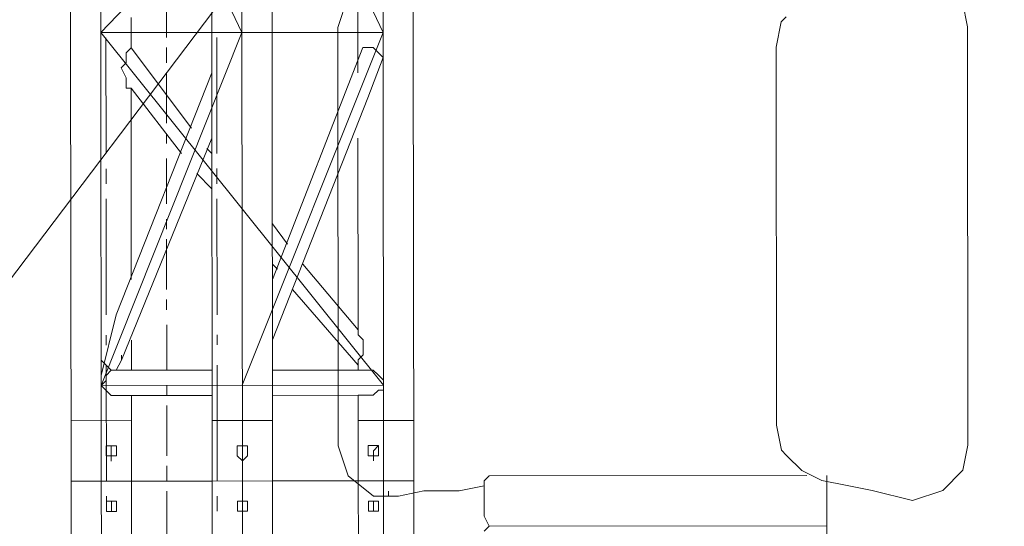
# Model space of a CAD drawing. Header units: inches. Extents: x -5850 to 5646, y 8947 to 13007.
# Tile 288 of 548: x -3175 to -3093, y 11095 to 11138. Entities that reach past the tile are written whole.
import ezdxf

# ---------------------------------------------------------------- set-up
doc = ezdxf.new("R2010")
doc.units = ezdxf.units.IN
doc.header["$MEASUREMENT"] = 0
doc.layers.add('at_Entity', color=7, linetype='Continuous')

msp = doc.modelspace()

# ---------------------------------------------------------------- linework, layer by layer
at = {"layer": 'at_Entity', "color": 1, "lineweight": 20}
msp.add_line((-2953.318, 11410.285), (-3302.23, 10949.556), dxfattribs=at)
at = {"layer": 'at_Entity', "color": 7, "lineweight": 20}
for p, q in [((-3171.078, 11186.638), (-3171.033, 11136.795)), ((-3168.496, 11136.798), (-3168.541, 11186.64)), ((-3159.25, 11186.648), (-3159.206, 11136.806)), ((-3156.669, 11136.808), (-3156.713, 11186.65)), ((-3154.137, 11136.811), (-3154.181, 11186.653)), ((-3144.841, 11136.819), (-3144.886, 11186.661)), ((-3142.309, 11136.821), (-3142.354, 11186.663)), ((-3168.518, 11161.719), (-3156.669, 11136.808)), ((-3144.863, 11161.74), (-3168.496, 11136.798)), ((-3156.691, 11161.729), (-3144.841, 11136.819)), ((-3148.645, 11137.239), (-3147.805, 11139.772)), ((-3146.957, 11139.773), (-3146.954, 11136.817)), ((-3095.847, 11137.286), (-3096.273, 11139.394)), ((-3165.964, 11136.8), (-3165.966, 11138.066)), ((-3111.055, 11138.115), (-3111.472, 11137.696)), ((-3148.613, 11102.18), (-3148.645, 11137.239)), ((-3111.894, 11135.582), (-3111.472, 11137.696)), ((-3095.816, 11102.228), (-3095.847, 11137.286)), ((-3171.033, 11136.795), (-3171, 11099.205)), ((-3144.841, 11136.819), (-3168.496, 11136.798)), ((-3144.815, 11107.253), (-3168.496, 11136.798)), ((-3168.496, 11136.798), (-3168.463, 11099.207)), ((-3168.47, 11107.232), (-3156.669, 11136.808)), ((-3168.063, 11126.66), (-3168.072, 11136.374)), ((-3165.964, 11136.8), (-3165.963, 11135.534)), ((-3159.206, 11136.806), (-3159.172, 11099.215)), ((-3158.773, 11126.669), (-3158.782, 11136.383)), ((-3156.669, 11136.808), (-3156.635, 11099.218)), ((-3156.642, 11107.242), (-3144.841, 11136.819)), ((-3154.103, 11099.22), (-3154.137, 11136.811)), ((-3146.954, 11136.817), (-3146.951, 11133.438)), ((-3144.841, 11136.819), (-3144.807, 11099.228)), ((-3142.276, 11099.231), (-3142.309, 11136.821)), ((-3166.381, 11135.11), (-3165.963, 11135.534)), ((-3165.963, 11135.534), (-3160.888, 11128.78)), ((-3154.118, 11116.111), (-3146.535, 11135.552)), ((-3145.687, 11135.552), (-3146.535, 11135.552)), ((-3144.839, 11134.705), (-3145.687, 11135.552)), ((-3111.866, 11103.903), (-3111.894, 11135.582)), ((-3166.38, 11134.268), (-3166.381, 11135.11)), ((-3146.108, 11131.325), (-3144.839, 11134.705)), ((-3166.804, 11133.844), (-3166.38, 11134.268)), ((-3166.379, 11132.997), (-3166.804, 11133.844)), ((-3159.203, 11133.427), (-3167.209, 11113.144)), ((-3166.379, 11132.154), (-3166.379, 11132.997)), ((-3165.96, 11132.155), (-3166.379, 11132.154)), ((-3165.946, 11116.1), (-3165.96, 11132.155)), ((-3161.728, 11126.666), (-3165.96, 11132.155)), ((-3154.114, 11111.042), (-3146.108, 11131.325)), ((-3159.198, 11127.94), (-3166.782, 11109.347)), ((-3146.947, 11127.95), (-3146.932, 11111.896)), ((-3159.197, 11126.668), (-3159.621, 11127.092)), ((-3168.061, 11124.129), (-3168.062, 11125.394)), ((-3158.771, 11124.137), (-3158.772, 11125.403)), ((-3159.194, 11123.713), (-3160.461, 11124.977)), ((-3168.051, 11113.143), (-3168.06, 11122.863)), ((-3158.761, 11113.151), (-3158.77, 11122.871)), ((-3152.855, 11119.073), (-3154.123, 11120.762)), ((-3153.695, 11116.959), (-3154.12, 11117.382)), ((-3146.932, 11111.896), (-3151.582, 11117.385)), ((-3146.93, 11108.94), (-3152.428, 11115.27)), ((-3167.209, 11113.144), (-3168.471, 11108.074)), ((-3168.049, 11110.611), (-3168.05, 11111.453)), ((-3158.759, 11110.62), (-3158.759, 11111.462)), ((-3146.932, 11111.896), (-3146.932, 11111.472)), ((-3146.932, 11111.472), (-3146.513, 11111.049)), ((-3165.939, 11108.5), (-3165.941, 11111.031)), ((-3146.513, 11111.049), (-3146.512, 11109.783)), ((-3166.782, 11109.347), (-3166.782, 11109.765)), ((-3146.512, 11109.783), (-3146.93, 11109.364)), ((-3168.472, 11109.345), (-3168.047, 11108.922)), ((-3168.039, 11099.208), (-3168.047, 11108.922)), ((-3168.047, 11108.922), (-3167.629, 11108.498)), ((-3167.205, 11108.499), (-3166.782, 11109.347)), ((-3158.748, 11099.216), (-3158.757, 11108.93)), ((-3146.93, 11109.364), (-3146.93, 11108.94)), ((-3146.929, 11108.517), (-3146.93, 11108.94)), ((-3168.047, 11108.074), (-3167.629, 11108.498)), ((-3168.046, 11107.656), (-3168.047, 11108.074)), ((-3167.629, 11108.498), (-3167.205, 11108.499)), ((-3167.629, 11108.498), (-3167.205, 11108.499)), ((-3165.939, 11108.5), (-3167.205, 11108.499)), ((-3159.181, 11108.506), (-3165.939, 11108.5)), ((-3154.112, 11108.51), (-3146.929, 11108.517)), ((-3146.087, 11108.517), (-3146.929, 11108.517)), ((-3146.087, 11108.517), (-3145.663, 11108.518)), ((-3145.663, 11108.518), (-3145.239, 11108.094)), ((-3145.239, 11108.094), (-3144.815, 11107.677)), ((-3168.47, 11107.232), (-3168.046, 11107.656)), ((-3168.47, 11107.232), (-3144.815, 11107.253)), ((-3168.046, 11106.808), (-3168.47, 11107.232)), ((-3144.815, 11107.677), (-3144.815, 11107.253)), ((-3144.815, 11107.253), (-3144.814, 11106.829)), ((-3167.627, 11106.385), (-3168.046, 11106.808)), ((-3167.203, 11106.385), (-3167.627, 11106.385)), ((-3165.937, 11106.386), (-3167.203, 11106.385)), ((-3159.179, 11106.392), (-3165.937, 11106.386)), ((-3165.937, 11106.386), (-3165.931, 11099.209)), ((-3154.11, 11106.397), (-3146.927, 11106.403)), ((-3146.927, 11106.403), (-3146.085, 11106.404)), ((-3146.921, 11099.226), (-3146.927, 11106.403)), ((-3145.661, 11106.404), (-3146.085, 11106.404)), ((-3145.238, 11106.829), (-3145.661, 11106.404)), ((-3144.814, 11106.829), (-3145.238, 11106.829)), ((-3165.935, 11104.278), (-3171.004, 11104.274)), ((-3154.108, 11104.289), (-3159.177, 11104.284)), ((-3142.28, 11104.299), (-3146.925, 11104.295)), ((-3111.44, 11101.79), (-3111.866, 11103.903)), ((-3096.238, 11100.114), (-3095.816, 11102.228)), ((-3168.041, 11101.315), (-3168.041, 11102.163)), ((-3168.041, 11102.163), (-3167.623, 11102.163)), ((-3167.623, 11102.163), (-3168.041, 11102.163)), ((-3167.623, 11102.163), (-3167.199, 11102.164)), ((-3167.623, 11102.163), (-3167.622, 11101.316)), ((-3167.199, 11102.164), (-3167.199, 11101.316)), ((-3156.638, 11102.173), (-3157.061, 11102.173)), ((-3157.061, 11102.173), (-3157.061, 11101.325)), ((-3156.219, 11102.174), (-3156.638, 11102.173)), ((-3156.219, 11101.326), (-3156.219, 11102.174)), ((-3147.769, 11099.649), (-3148.613, 11102.18)), ((-3145.658, 11102.183), (-3146.082, 11102.183)), ((-3146.082, 11102.183), (-3146.081, 11101.335)), ((-3145.234, 11102.183), (-3145.658, 11102.183)), ((-3145.234, 11102.183), (-3145.657, 11101.759)), ((-3145.657, 11101.759), (-3145.657, 11101.335)), ((-3145.233, 11101.336), (-3145.234, 11102.183)), ((-3111.022, 11101.366), (-3111.44, 11101.79)), ((-3167.622, 11101.316), (-3168.041, 11101.315)), ((-3167.622, 11101.316), (-3168.041, 11101.315)), ((-3167.199, 11101.316), (-3167.622, 11101.316)), ((-3167.622, 11101.316), (-3167.622, 11100.892)), ((-3167.622, 11100.892), (-3167.622, 11101.316)), ((-3157.061, 11101.325), (-3156.637, 11100.902)), ((-3156.637, 11100.902), (-3156.219, 11101.326)), ((-3146.081, 11101.335), (-3145.657, 11101.335)), ((-3145.657, 11101.335), (-3145.233, 11101.336)), ((-3145.657, 11101.335), (-3145.233, 11101.336)), ((-3145.657, 11101.335), (-3145.657, 11100.912)), ((-3145.657, 11100.912), (-3145.657, 11101.335)), ((-3109.749, 11100.102), (-3111.022, 11101.366)), ((-3108.059, 11099.261), (-3109.749, 11100.102)), ((-3097.926, 11098.423), (-3096.238, 11100.114)), ((-3168.463, 11099.207), (-3171, 11099.205)), ((-3168.463, 11099.207), (-3171, 11099.205)), ((-3170.989, 11086.953), (-3171, 11099.205)), ((-3168.463, 11099.207), (-3159.172, 11099.215)), ((-3168.463, 11099.207), (-3159.172, 11099.215)), ((-3165.931, 11099.209), (-3168.463, 11099.207)), ((-3168.463, 11099.207), (-3165.931, 11099.209)), ((-3168.463, 11099.207), (-3168.452, 11086.956)), ((-3165.931, 11099.209), (-3165.925, 11092.451)), ((-3154.103, 11099.22), (-3159.172, 11099.215)), ((-3154.103, 11099.22), (-3159.172, 11099.215)), ((-3159.161, 11086.964), (-3159.172, 11099.215)), ((-3156.635, 11099.218), (-3156.624, 11086.966)), ((-3154.103, 11099.22), (-3144.807, 11099.228)), ((-3154.103, 11099.22), (-3146.921, 11099.226)), ((-3154.103, 11099.22), (-3154.092, 11086.969)), ((-3145.654, 11097.956), (-3147.769, 11099.649)), ((-3142.276, 11099.231), (-3146.921, 11099.226)), ((-3142.276, 11099.231), (-3146.921, 11099.226)), ((-3146.921, 11099.226), (-3144.807, 11099.228)), ((-3146.915, 11092.468), (-3146.921, 11099.226)), ((-3144.807, 11099.228), (-3144.797, 11086.977)), ((-3142.276, 11099.231), (-3142.265, 11086.979)), ((-3135.941, 11099.66), (-3136.365, 11099.236)), ((-3136.365, 11099.236), (-3136.362, 11096.275)), ((-3135.941, 11099.66), (-3109.331, 11099.684)), ((-3105.951, 11098.839), (-3108.059, 11099.261)), ((-3107.641, 11099.261), (-3107.641, 11099.685)), ((-3107.641, 11099.261), (-3107.638, 11096.3)), ((-3144.388, 11097.957), (-3144.388, 11098.381)), ((-3143.54, 11097.958), (-3141.433, 11098.384)), ((-3141.433, 11098.384), (-3138.472, 11098.386)), ((-3138.472, 11098.386), (-3136.364, 11098.812)), ((-3103.837, 11098.417), (-3105.951, 11098.839)), ((-3100.457, 11097.578), (-3103.837, 11098.417)), ((-3100.457, 11097.578), (-3097.926, 11098.423)), ((-3168.037, 11096.67), (-3168.038, 11097.936)), ((-3168.037, 11097.518), (-3167.195, 11097.519)), ((-3168.037, 11097.518), (-3167.195, 11097.519)), ((-3168.037, 11097.518), (-3167.619, 11097.518)), ((-3168.037, 11096.67), (-3168.037, 11097.518)), ((-3168.037, 11097.518), (-3167.619, 11097.518)), ((-3168.037, 11096.67), (-3168.037, 11097.518)), ((-3167.619, 11097.518), (-3167.618, 11096.671)), ((-3167.619, 11097.518), (-3167.618, 11096.671)), ((-3167.195, 11097.519), (-3167.194, 11096.671)), ((-3167.195, 11097.519), (-3167.194, 11096.671)), ((-3158.746, 11096.679), (-3158.747, 11097.944)), ((-3156.634, 11097.528), (-3157.057, 11097.528)), ((-3157.057, 11097.528), (-3157.057, 11096.68)), ((-3156.215, 11097.528), (-3156.634, 11097.528)), ((-3156.215, 11096.681), (-3156.215, 11097.528)), ((-3145.23, 11097.538), (-3146.077, 11097.537)), ((-3145.23, 11097.538), (-3146.077, 11097.537)), ((-3146.077, 11097.537), (-3146.077, 11096.69)), ((-3146.077, 11097.537), (-3146.077, 11096.69)), ((-3144.806, 11097.957), (-3145.654, 11097.956)), ((-3145.23, 11097.538), (-3145.654, 11097.538)), ((-3145.654, 11097.538), (-3145.653, 11096.69)), ((-3145.23, 11097.538), (-3145.654, 11097.538)), ((-3145.654, 11097.538), (-3145.653, 11096.69)), ((-3145.229, 11096.691), (-3145.23, 11097.538)), ((-3145.229, 11096.691), (-3145.23, 11097.538)), ((-3144.806, 11097.957), (-3143.54, 11097.958)), ((-3167.618, 11096.671), (-3168.037, 11096.67)), ((-3167.618, 11096.671), (-3168.037, 11096.67)), ((-3167.618, 11096.671), (-3168.037, 11096.67)), ((-3167.618, 11096.671), (-3168.037, 11096.67)), ((-3167.194, 11096.671), (-3167.618, 11096.671)), ((-3167.194, 11096.671), (-3167.618, 11096.671)), ((-3157.057, 11096.68), (-3156.215, 11096.681)), ((-3146.077, 11096.69), (-3145.653, 11096.69)), ((-3146.077, 11096.69), (-3145.653, 11096.69)), ((-3145.653, 11096.69), (-3145.229, 11096.691)), ((-3145.653, 11096.69), (-3145.229, 11096.691)), ((-3145.653, 11096.69), (-3145.229, 11096.691)), ((-3145.653, 11096.69), (-3145.229, 11096.691)), ((-3136.362, 11096.275), (-3135.938, 11095.433)), ((-3107.638, 11096.3), (-3107.637, 11095.458)), ((-3135.938, 11095.433), (-3136.361, 11095.009)), ((-3135.938, 11095.433), (-3107.637, 11095.458)), ((-3135.938, 11095.433), (-3107.637, 11095.458)), ((-3107.637, 11095.458), (-3107.634, 11092.079))]:
    msp.add_line(p, q, dxfattribs=at)
at = {"layer": 'at_Entity', "color": 3, "lineweight": 20}
for p, q in [((-3163.006, 11140.182), (-3163.003, 11136.379)), ((-3163.002, 11135.537), (-3163.001, 11134.271)), ((-3163, 11133.423), (-3162.997, 11129.202)), ((-3162.996, 11128.354), (-3162.995, 11127.512)), ((-3162.994, 11126.241), (-3162.991, 11122.443)), ((-3162.989, 11121.172), (-3162.989, 11120.33)), ((-3162.988, 11119.488), (-3162.984, 11115.261)), ((-3162.983, 11114.419), (-3162.983, 11113.571)), ((-3162.982, 11112.305), (-3162.978, 11108.502)), ((-3162.977, 11107.237), (-3162.976, 11106.389)), ((-3162.975, 11105.547), (-3162.972, 11101.32)), ((-3162.971, 11100.478), (-3162.97, 11099.212)), ((-3162.969, 11098.364), (-3162.966, 11094.567))]:
    msp.add_line(p, q, dxfattribs=at)

doc.saveas('drawing.dxf')
